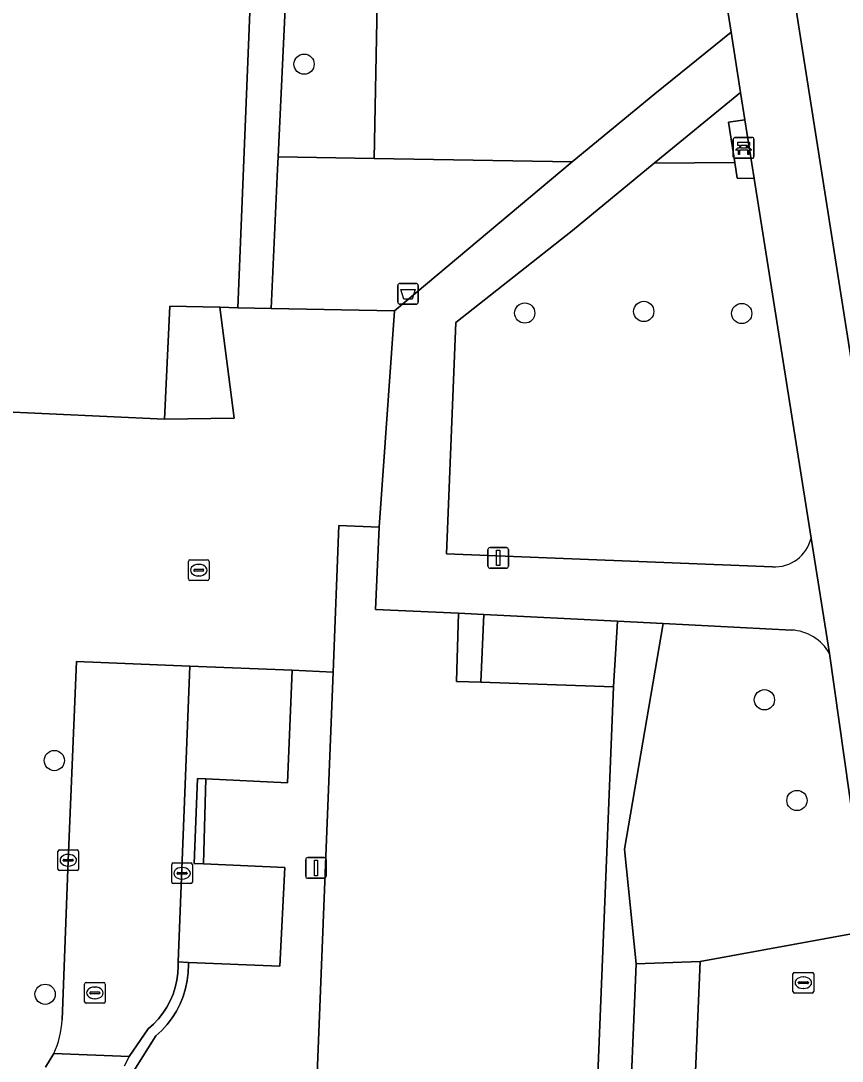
# Model space of a CAD drawing. Extents: x 160077 to 160948, y 386481 to 387498.
# Drawn here: x 160856.1 to 160895.8, y 386690.5 to 386740.8 of the extents above; entities that cross this region are included whole.
import ezdxf

# ---------------------------------------------------------------- set-up
doc = ezdxf.new("R2010")
doc.units = 0
for name, color, linetype in [('IMGEO_Afvalbak', 7, 'Continuous'), ('IMGEO_Bank', 7, 'Continuous'), ('IMGEO_Boom', 7, 'Continuous'), ('IMGEO_Brandkraan', 7, 'Continuous'), ('IMGEO_Fietspad_gesloten', 7, 'Continuous'), ('IMGEO_Groenvoorziening', 7, 'Continuous'), ('IMGEO_Kolk', 7, 'Continuous'), ('IMGEO_Lichtmast', 7, 'Continuous'), ('IMGEO_Pand', 7, 'Continuous'), ('IMGEO_Parkeervlak_open', 7, 'Continuous'), ('IMGEO_Rijbaan_lokaal_open', 7, 'Continuous'), ('IMGEO_Rioolput', 7, 'Continuous'), ('IMGEO_Voetpad_open', 7, 'Continuous')]:
    doc.layers.add(name, color=color, linetype=linetype)

msp = doc.modelspace()

# ---------------------------------------------------------------- linework, layer by layer
at = {"layer": 'IMGEO_Afvalbak'}
for p, q in [((160874.449, 386728.133), (160875.239, 386728.133)), ((160875.239, 386728.133), (160874.449, 386728.133)), ((160874.349, 386727.233), (160874.349, 386728.033)), ((160874.349, 386728.033), (160874.349, 386727.233)), ((160875.339, 386728.033), (160875.339, 386727.233)), ((160875.339, 386727.233), (160875.339, 386728.033)), ((160875.239, 386727.133), (160874.449, 386727.133)), ((160874.449, 386727.133), (160875.239, 386727.133))]:
    msp.add_line(p, q, dxfattribs=at)
msp.add_lwpolyline([(160874.492, 386727.847), (160875.196, 386727.847), (160875.047, 386727.377), (160874.641, 386727.377), (160874.492, 386727.847)], dxfattribs=at)
for centre, start, end in [((160874.449, 386728.033), 90, 180), ((160874.449, 386728.033), 90, 180), ((160875.239, 386728.033), 0, 90), ((160875.239, 386728.033), 360, 90), ((160874.449, 386727.233), 180, 270), ((160874.449, 386727.233), 180, 270), ((160875.239, 386727.233), 270, 0), ((160875.239, 386727.233), 270, 0)]:
    msp.add_arc(centre, 0.1, start, end, dxfattribs=at)
at = {"layer": 'IMGEO_Bank'}
for p, q in [((160890.64, 386735.188), (160891.481, 386735.188)), ((160891.481, 386735.188), (160890.64, 386735.188)), ((160890.565, 386734.263), (160890.565, 386735.104)), ((160890.565, 386735.104), (160890.565, 386734.263)), ((160890.874, 386734.694), (160890.874, 386734.8)), ((160890.918, 386734.8), (160890.918, 386734.694)), ((160891.206, 386734.806), (160890.924, 386734.806)), ((160890.924, 386734.688), (160891.206, 386734.688)), ((160891.212, 386734.694), (160891.212, 386734.8)), ((160891.256, 386734.8), (160891.256, 386734.694)), ((160891.565, 386735.113), (160891.565, 386734.272)), ((160891.565, 386734.272), (160891.565, 386735.113)), ((160891.49, 386734.188), (160890.649, 386734.188)), ((160890.649, 386734.188), (160891.49, 386734.188)), ((160891.262, 386734.586), (160890.869, 386734.586))]:
    msp.add_line(p, q, dxfattribs=at)
for points in [[(160890.812, 386734.586), (160890.67, 386734.586), (160890.782, 386734.688), (160890.868, 386734.688)], [(160890.868, 386734.806), (160890.782, 386734.806), (160890.782, 386734.967), (160891.345, 386734.967), (160891.345, 386734.806), (160891.262, 386734.806)], [(160891.262, 386734.688), (160891.345, 386734.688), (160891.457, 386734.586), (160891.318, 386734.586)], [(160890.862, 386734.579), (160890.862, 386734.372), (160890.819, 386734.372), (160890.819, 386734.579)], [(160891.312, 386734.579), (160891.312, 386734.372), (160891.268, 386734.372), (160891.268, 386734.579)]]:
    msp.add_lwpolyline(points, dxfattribs=at)
for centre, radius, start, end in [((160890.643, 386735.11), 0.0779, 92.4484, 184.2845), ((160890.643, 386735.11), 0.0779, 92.4484, 184.2845), ((160891.487, 386735.11), 0.0779, 2.4484, 94.2845), ((160891.487, 386735.11), 0.0779, 2.4484, 94.2845), ((160890.867, 386734.799), 0.00671, 2.8957, 87.1043), ((160890.867, 386734.695), 0.00671, 272.8957, 357.1043), ((160890.924, 386734.799), 0.00671, 92.8957, 177.1043), ((160890.924, 386734.695), 0.00671, 182.8957, 267.1043), ((160891.206, 386734.799), 0.00671, 2.8957, 87.1043), ((160891.206, 386734.695), 0.00671, 272.8957, 357.1043), ((160891.263, 386734.799), 0.00671, 92.8957, 177.1043), ((160891.263, 386734.695), 0.00671, 182.8957, 267.1043), ((160890.643, 386734.266), 0.0779, 182.4484, 274.2845), ((160890.643, 386734.266), 0.0779, 182.4484, 274.2845), ((160890.812, 386734.579), 0.00671, 2.8957, 87.1043), ((160890.869, 386734.579), 0.00671, 92.8957, 177.1043), ((160891.261, 386734.579), 0.00671, 2.8957, 87.1043), ((160891.318, 386734.579), 0.00671, 92.8957, 177.1043), ((160891.487, 386734.266), 0.0779, 272.4484, 4.2845), ((160891.487, 386734.266), 0.0779, 272.4484, 4.2845)]:
    msp.add_arc(centre, radius, start, end, dxfattribs=at)
at = {"layer": 'IMGEO_Boom'}
for centre in [(160869.822, 386738.734), (160880.487, 386726.705), (160886.238, 386726.782), (160890.973, 386726.683), (160892.069, 386708.01), (160857.752, 386705.071), (160893.644, 386703.142), (160857.306, 386693.774)]:
    msp.add_circle(centre, 0.489, dxfattribs=at)
at = {"layer": 'IMGEO_Brandkraan'}
for p, q in [((160864.23, 386713.849), (160864.23, 386714.701)), ((160864.305, 386714.775), (160865.157, 386714.775)), ((160864.718, 386714.555), (160864.743, 386714.555)), ((160865.231, 386714.701), (160865.231, 386713.849)), ((160864.489, 386714.269), (160864.489, 386714.281)), ((160864.927, 386714.232), (160864.529, 386714.232)), ((160864.532, 386714.318), (160864.93, 386714.318)), ((160864.973, 386714.281), (160864.973, 386714.269)), ((160865.157, 386713.775), (160864.305, 386713.775)), ((160864.741, 386713.995), (160864.716, 386713.995))]:
    msp.add_line(p, q, dxfattribs=at)
for points in [[(160864.23, 386713.849), (160864.23, 386714.701)], [(160864.305, 386714.775), (160865.157, 386714.775)], [(160865.231, 386714.701), (160865.231, 386713.849)], [(160865.157, 386713.775), (160864.305, 386713.775)]]:
    msp.add_lwpolyline(points, dxfattribs=at)
for centre, radius, start, end in [((160864.307, 386714.699), 0.0765, 91.552, 178.448), ((160864.307, 386714.699), 0.0765, 91.552, 178.448), ((160865.155, 386714.699), 0.0765, 1.552, 88.448), ((160865.155, 386714.699), 0.0765, 1.552, 88.448), ((160864.529, 386714.278), 0.0403, 85.8775, 175.7526), ((160864.526, 386714.268), 0.0366, 178.938, 274.7102), ((160864.93, 386714.275), 0.043, 264.8664, 352.4533), ((160864.934, 386714.28), 0.0386, 1.7309, 96.639), ((160864.307, 386713.851), 0.0765, 181.552, 268.448), ((160864.307, 386713.851), 0.0765, 181.552, 268.448), ((160865.155, 386713.851), 0.0765, 271.552, 358.448), ((160865.155, 386713.851), 0.0765, 271.552, 358.448)]:
    msp.add_arc(centre, radius, start, end, dxfattribs=at)
for centre, major_axis, ratio, start_param, end_param in [((160864.717, 386714.275), (-0.387, 0.002), 0.722429, 4.712389, 7.853982), ((160864.742, 386714.275), (-0.39, 0.002), 0.717154, 1.570796, 4.712389)]:
    msp.add_ellipse(centre, major_axis=major_axis, ratio=ratio, start_param=start_param, end_param=end_param, dxfattribs=at)
at = {"layer": 'IMGEO_Fietspad_gesloten'}
msp.add_lwpolyline([(160877.584, 386864.482), (160877.321, 386866.217), (160874.337, 386865.738), (160875.587, 386857.71), (160893.595, 386741.462), (160905.557, 386665.372)], dxfattribs=at)
at = {"layer": 'IMGEO_Groenvoorziening'}
for points in [[(160874.521, 386801.077), (160871.68, 386800.73), (160869.309, 386750), (160868.573, 386734.251), (160873.202, 386734.169), (160873.514, 386750)], [(160890.341, 386735.925), (160891.128, 386736.046), (160890.92, 386737.359), (160886.745, 386733.956), (160890.64, 386733.99)], [(160882.773, 386734.019), (160873.202, 386734.169), (160868.573, 386734.251), (160868.545, 386733.652), (160868.231, 386726.932), (160874.199, 386726.812)], [(160887.176, 386711.697), (160884.968, 386711.809), (160884.769, 386708.635), (160884.318, 386697.454), (160881.062, 386616.768), (160881.489, 386616.751), (160881.35, 386610.229), (160880.995, 386610.242), (160880.988, 386610.042), (160880.816, 386610.048), (160880.758, 386608.4), (160883.558, 386608.26), (160882.519, 386615.559), (160885.867, 386695.239), (160885.313, 386700.781)], [(160888.959, 386695.352), (160885.867, 386695.239), (160882.519, 386615.559), (160883.558, 386608.26), (160885.049, 386608.186), (160885.28, 386608.177)]]:
    msp.add_lwpolyline(points, close=True, dxfattribs=at)
for points in [[(160867.558, 386750), (160866.628, 386726.964), (160868.231, 386726.932), (160868.545, 386733.652), (160868.573, 386734.251), (160869.309, 386750)], [(160873.514, 386750), (160873.202, 386734.169), (160882.773, 386734.019), (160886.766, 386737.297), (160890.457, 386740.284), (160889.589, 386745.789)], [(160891.576, 386733.209), (160890.759, 386733.22), (160890.64, 386733.99), (160886.745, 386733.956), (160882.801, 386730.697), (160877.163, 386726.241), (160876.7, 386715.068), (160892.465, 386714.44)], [(160894.325, 386715.828), (160891.576, 386733.209)], [(160893.377, 386711.381), (160887.176, 386711.697), (160885.313, 386700.781), (160885.867, 386695.239), (160888.959, 386695.352), (160896.449, 386696.733), (160897.116, 386696.815), (160895.208, 386710.246)], [(160896.449, 386696.733), (160888.959, 386695.352), (160885.28, 386608.177), (160891.657, 386607.918), (160891.698, 386608.749), (160896.742, 386608.572), (160901.347, 386608.411), (160901.328, 386607.526), (160908.775, 386607.224), (160901.675, 386654.025)]]:
    msp.add_lwpolyline(points, dxfattribs=at)
for centre, radius, start, end in [((160892.569, 386716.241), 1.804, 266.7074, 346.7559), ((160893.28, 386709.18), 2.203, 28.9379, 87.4742)]:
    msp.add_arc(centre, radius, start, end, dxfattribs=at)
at = {"layer": 'IMGEO_Kolk'}
for p, q in [((160857.926, 386699.827), (160857.926, 386700.679)), ((160858.001, 386700.753), (160858.853, 386700.753)), ((160858.414, 386700.533), (160858.439, 386700.533)), ((160858.927, 386700.679), (160858.927, 386699.827)), ((160858.185, 386700.247), (160858.185, 386700.259)), ((160858.623, 386700.21), (160858.225, 386700.21)), ((160858.228, 386700.296), (160858.626, 386700.296)), ((160858.437, 386699.973), (160858.412, 386699.973)), ((160858.669, 386700.259), (160858.669, 386700.247)), ((160863.423, 386699.196), (160863.423, 386700.048)), ((160863.498, 386700.122), (160864.35, 386700.122)), ((160864.424, 386700.048), (160864.424, 386699.196)), ((160858.853, 386699.753), (160858.001, 386699.753)), ((160863.682, 386699.616), (160863.682, 386699.628)), ((160864.12, 386699.579), (160863.722, 386699.579)), ((160863.725, 386699.665), (160864.123, 386699.665)), ((160863.911, 386699.902), (160863.936, 386699.902)), ((160864.166, 386699.628), (160864.166, 386699.616)), ((160864.35, 386699.122), (160863.498, 386699.122)), ((160863.934, 386699.342), (160863.909, 386699.342))]:
    msp.add_line(p, q, dxfattribs=at)
for points in [[(160857.926, 386699.827), (160857.926, 386700.679)], [(160858.001, 386700.753), (160858.853, 386700.753)], [(160858.927, 386700.679), (160858.927, 386699.827)], [(160863.423, 386699.196), (160863.423, 386700.048)], [(160863.498, 386700.122), (160864.35, 386700.122)], [(160864.424, 386700.048), (160864.424, 386699.196)], [(160858.853, 386699.753), (160858.001, 386699.753)], [(160864.35, 386699.122), (160863.498, 386699.122)]]:
    msp.add_lwpolyline(points, dxfattribs=at)
for centre, radius, start, end in [((160858.003, 386700.677), 0.0765, 91.552, 178.448), ((160858.003, 386700.677), 0.0765, 91.552, 178.448), ((160858.851, 386700.677), 0.0765, 1.552, 88.448), ((160858.851, 386700.677), 0.0765, 1.552, 88.448), ((160858.225, 386700.256), 0.0403, 85.8775, 175.7526), ((160858.222, 386700.246), 0.0366, 178.938, 274.7102), ((160858.626, 386700.253), 0.043, 264.8664, 352.4533), ((160858.63, 386700.258), 0.0386, 1.7309, 96.639), ((160863.5, 386700.046), 0.0765, 91.552, 178.448), ((160863.5, 386700.046), 0.0765, 91.552, 178.448), ((160864.348, 386700.046), 0.0765, 1.552, 88.448), ((160864.348, 386700.046), 0.0765, 1.552, 88.448), ((160858.003, 386699.829), 0.0765, 181.552, 268.448), ((160858.003, 386699.829), 0.0765, 181.552, 268.448), ((160858.851, 386699.829), 0.0765, 271.552, 358.448), ((160858.851, 386699.829), 0.0765, 271.552, 358.448), ((160863.722, 386699.625), 0.0403, 85.8775, 175.7526), ((160863.719, 386699.615), 0.0366, 178.938, 274.7102), ((160864.123, 386699.622), 0.043, 264.8664, 352.4533), ((160864.127, 386699.627), 0.0386, 1.7309, 96.639), ((160863.5, 386699.198), 0.0765, 181.552, 268.448), ((160863.5, 386699.198), 0.0765, 181.552, 268.448), ((160864.348, 386699.198), 0.0765, 271.552, 358.448), ((160864.348, 386699.198), 0.0765, 271.552, 358.448)]:
    msp.add_arc(centre, radius, start, end, dxfattribs=at)
for centre, major_axis, ratio, start_param, end_param in [((160858.413, 386700.253), (-0.387, 0.002), 0.722429, 4.712389, 7.853982), ((160858.438, 386700.253), (-0.39, 0.002), 0.717154, 1.570796, 4.712389), ((160863.91, 386699.622), (-0.387, 0.002), 0.722429, 4.712389, 7.853982), ((160863.935, 386699.622), (-0.39, 0.002), 0.717154, 1.570796, 4.712389)]:
    msp.add_ellipse(centre, major_axis=major_axis, ratio=ratio, start_param=start_param, end_param=end_param, dxfattribs=at)
at = {"layer": 'IMGEO_Lichtmast'}
for p, q in [((160878.708, 386714.47), (160878.708, 386715.27)), ((160878.708, 386715.27), (160878.708, 386714.47)), ((160878.808, 386715.37), (160879.598, 386715.37)), ((160879.598, 386715.37), (160878.808, 386715.37)), ((160879.698, 386715.27), (160879.698, 386714.47)), ((160879.698, 386714.47), (160879.698, 386715.27)), ((160879.598, 386714.37), (160878.808, 386714.37)), ((160878.808, 386714.37), (160879.598, 386714.37)), ((160869.899, 386699.48), (160869.899, 386700.28)), ((160869.899, 386700.28), (160869.899, 386699.48)), ((160869.999, 386700.38), (160870.789, 386700.38)), ((160870.789, 386700.38), (160869.999, 386700.38)), ((160870.889, 386700.28), (160870.889, 386699.48)), ((160870.889, 386699.48), (160870.889, 386700.28)), ((160870.789, 386699.38), (160869.999, 386699.38)), ((160869.999, 386699.38), (160870.789, 386699.38))]:
    msp.add_line(p, q, dxfattribs=at)
for points in [[(160879.128, 386715.245), (160879.278, 386715.245), (160879.278, 386714.495), (160879.128, 386714.495), (160879.128, 386715.245)], [(160870.319, 386700.255), (160870.469, 386700.255), (160870.469, 386699.505), (160870.319, 386699.505), (160870.319, 386700.255)]]:
    msp.add_lwpolyline(points, dxfattribs=at)
for centre, start, end in [((160878.808, 386715.27), 90, 180), ((160878.808, 386715.27), 90, 180), ((160879.598, 386715.27), 0, 90), ((160879.598, 386715.27), 360, 90), ((160878.808, 386714.47), 180, 270), ((160878.808, 386714.47), 180, 270), ((160879.598, 386714.47), 270, 0), ((160879.598, 386714.47), 270, 0), ((160869.999, 386700.28), 90, 180), ((160869.999, 386700.28), 90, 180), ((160870.789, 386700.28), 0, 90), ((160870.789, 386700.28), 360, 90), ((160869.999, 386699.48), 180, 270), ((160869.999, 386699.48), 180, 270), ((160870.789, 386699.48), 270, 0), ((160870.789, 386699.48), 270, 0)]:
    msp.add_arc(centre, 0.1, start, end, dxfattribs=at)
at = {"layer": 'IMGEO_Pand'}
msp.add_lwpolyline([(160870.355, 386819.324), (160863.861, 386819.593), (160862.637, 386819.644), (160862.79, 386822.962), (160858.757, 386823.153), (160858.761, 386823.291), (160858.889, 386827.388), (160856.992, 386827.473), (160855.58, 386792.545), (160853.896, 386792.569), (160853.513, 386792.574), (160853.428, 386790.191), (160853.733, 386790.177), (160855.447, 386790.101), (160853.818, 386750), (160852.907, 386727.563), (160854.941, 386727.457), (160854.694, 386721.954), (160863.07, 386721.582), (160863.34, 386727.03), (160865.755, 386726.982), (160866.628, 386726.964), (160867.558, 386750)], close=True, dxfattribs=at)
msp.add_lwpolyline([(160881.062, 386616.768), (160884.318, 386697.454), (160884.769, 386708.635), (160878.359, 386708.857), (160877.183, 386708.898), (160877.287, 386712.191), (160873.267, 386712.367), (160873.448, 386716.359), (160871.509, 386716.442), (160871.226, 386709.345), (160870.128, 386681.819)], dxfattribs=at)
at = {"layer": 'IMGEO_Parkeervlak_open'}
msp.add_lwpolyline([(160864.297, 386709.627), (160863.729, 386695.338), (160864.231, 386695.317), (160868.65, 386695.137), (160868.894, 386699.906), (160864.959, 386700.079), (160864.505, 386700.099), (160864.677, 386704.208), (160865.071, 386704.189), (160869.015, 386704.001), (160869.247, 386709.441)], close=True, dxfattribs=at)
at = {"layer": 'IMGEO_Rijbaan_lokaal_open'}
for points in [[(160857.721, 386690.909), (160861.375, 386690.763), (160862.284, 386692.104), (160862.545, 386692.334), (160862.784, 386692.586), (160863, 386692.859), (160863.191, 386693.15), (160863.354, 386693.457), (160863.49, 386693.777), (160863.597, 386694.108), (160863.673, 386694.448), (160863.719, 386694.792), (160863.734, 386695.14), (160863.729, 386695.338), (160864.297, 386709.627), (160858.825, 386709.863), (160858.427, 386700.234), (160858.127, 386692.533)], [(160861.146, 386690.315), (160861.375, 386690.763), (160857.721, 386690.909), (160857.319, 386690.245)]]:
    msp.add_lwpolyline(points, dxfattribs=at)
msp.add_arc((160854.041, 386692.692), 4.089, 334.1515, 357.776, dxfattribs=at)
at = {"layer": 'IMGEO_Rioolput'}
for p, q in [((160893.45, 386693.907), (160893.45, 386694.759)), ((160893.525, 386694.833), (160894.377, 386694.833)), ((160893.938, 386694.613), (160893.963, 386694.613)), ((160894.451, 386694.759), (160894.451, 386693.907)), ((160859.212, 386693.415), (160859.212, 386694.267)), ((160859.287, 386694.341), (160860.139, 386694.341)), ((160859.514, 386693.884), (160859.912, 386693.884)), ((160859.7, 386694.121), (160859.725, 386694.121)), ((160860.213, 386694.267), (160860.213, 386693.415)), ((160893.709, 386694.327), (160893.709, 386694.339)), ((160894.147, 386694.29), (160893.749, 386694.29)), ((160893.752, 386694.376), (160894.15, 386694.376)), ((160893.961, 386694.053), (160893.936, 386694.053)), ((160894.193, 386694.339), (160894.193, 386694.327)), ((160859.471, 386693.835), (160859.471, 386693.847)), ((160859.909, 386693.798), (160859.511, 386693.798)), ((160859.723, 386693.561), (160859.698, 386693.561)), ((160859.955, 386693.847), (160859.955, 386693.835)), ((160894.377, 386693.833), (160893.525, 386693.833)), ((160860.139, 386693.341), (160859.287, 386693.341))]:
    msp.add_line(p, q, dxfattribs=at)
for points in [[(160893.45, 386693.907), (160893.45, 386694.759)], [(160893.525, 386694.833), (160894.377, 386694.833)], [(160894.451, 386694.759), (160894.451, 386693.907)], [(160859.212, 386693.415), (160859.212, 386694.267)], [(160859.287, 386694.341), (160860.139, 386694.341)], [(160860.213, 386694.267), (160860.213, 386693.415)], [(160894.377, 386693.833), (160893.525, 386693.833)], [(160860.139, 386693.341), (160859.287, 386693.341)]]:
    msp.add_lwpolyline(points, dxfattribs=at)
for centre, radius, start, end in [((160893.527, 386694.757), 0.0765, 91.552, 178.448), ((160893.527, 386694.757), 0.0765, 91.552, 178.448), ((160894.375, 386694.757), 0.0765, 1.552, 88.448), ((160894.375, 386694.757), 0.0765, 1.552, 88.448), ((160859.289, 386694.265), 0.0765, 91.552, 178.448), ((160859.289, 386694.265), 0.0765, 91.552, 178.448), ((160859.511, 386693.844), 0.0403, 85.8775, 175.7526), ((160859.916, 386693.846), 0.0386, 1.7309, 96.639), ((160860.137, 386694.265), 0.0765, 1.552, 88.448), ((160860.137, 386694.265), 0.0765, 1.552, 88.448), ((160893.527, 386693.909), 0.0765, 181.552, 268.448), ((160893.527, 386693.909), 0.0765, 181.552, 268.448), ((160893.749, 386694.336), 0.0403, 85.8775, 175.7526), ((160893.746, 386694.326), 0.0366, 178.938, 274.7102), ((160894.15, 386694.333), 0.043, 264.8664, 352.4533), ((160894.154, 386694.338), 0.0386, 1.7309, 96.639), ((160894.375, 386693.909), 0.0765, 271.552, 358.448), ((160894.375, 386693.909), 0.0765, 271.552, 358.448), ((160859.289, 386693.417), 0.0765, 181.552, 268.448), ((160859.289, 386693.417), 0.0765, 181.552, 268.448), ((160859.508, 386693.834), 0.0366, 178.938, 274.7102), ((160859.912, 386693.841), 0.043, 264.8664, 352.4533), ((160860.137, 386693.417), 0.0765, 271.552, 358.448), ((160860.137, 386693.417), 0.0765, 271.552, 358.448)]:
    msp.add_arc(centre, radius, start, end, dxfattribs=at)
for centre, major_axis, ratio, start_param, end_param in [((160893.937, 386694.333), (-0.387, 0.002), 0.722429, 4.712389, 7.853982), ((160893.962, 386694.333), (-0.39, 0.002), 0.717154, 1.570796, 4.712389), ((160859.699, 386693.841), (-0.387, 0.002), 0.722429, 4.712389, 7.853982), ((160859.724, 386693.841), (-0.39, 0.002), 0.717154, 1.570796, 4.712389)]:
    msp.add_ellipse(centre, major_axis=major_axis, ratio=ratio, start_param=start_param, end_param=end_param, dxfattribs=at)
at = {"layer": 'IMGEO_Voetpad_open'}
for points in [[(160905.557, 386665.372), (160893.595, 386741.462), (160875.587, 386857.71)], [(160889.589, 386745.789), (160890.457, 386740.284), (160890.92, 386737.359), (160891.128, 386736.046), (160891.576, 386733.209), (160894.325, 386715.828), (160895.208, 386710.246), (160897.116, 386696.815), (160898.239, 386689.852), (160899.395, 386682.694), (160900.422, 386676.33), (160902.35, 386664.385)], [(160882.801, 386730.697), (160886.745, 386733.956), (160890.92, 386737.359), (160890.457, 386740.284), (160886.766, 386737.297), (160882.773, 386734.019), (160874.199, 386726.812), (160873.448, 386716.359), (160873.267, 386712.367), (160877.287, 386712.191), (160878.502, 386712.138), (160884.968, 386711.809), (160887.176, 386711.697), (160893.377, 386711.381)], [(160892.465, 386714.44), (160876.7, 386715.068), (160877.163, 386726.241), (160882.801, 386730.697)], [(160871.509, 386716.442), (160873.448, 386716.359), (160874.199, 386726.812), (160868.231, 386726.932), (160866.628, 386726.964), (160865.755, 386726.982), (160866.451, 386721.621), (160863.07, 386721.582), (160854.694, 386721.954), (160850.906, 386721.073), (160849.901, 386694.396), (160847.701, 386687.968)], [(160858.127, 386692.533), (160858.427, 386700.234), (160858.825, 386709.863), (160864.297, 386709.627), (160869.247, 386709.441), (160871.226, 386709.345), (160871.509, 386716.442)], [(160895.208, 386710.246), (160894.325, 386715.828)], [(160870.128, 386681.819), (160871.226, 386709.345), (160869.247, 386709.441), (160869.015, 386704.001), (160865.071, 386704.189), (160864.959, 386700.079), (160868.894, 386699.906), (160868.65, 386695.137), (160864.231, 386695.317), (160864.234, 386695.217), (160864.224, 386694.824), (160864.179, 386694.434), (160864.099, 386694.05), (160863.985, 386693.674), (160863.838, 386693.309), (160863.658, 386692.96), (160863.449, 386692.628), (160863.21, 386692.315), (160862.945, 386692.026), (160862.655, 386691.761), (160861.594, 386690.07)], [(160861.594, 386690.07), (160862.655, 386691.761), (160862.945, 386692.026), (160863.21, 386692.315), (160863.449, 386692.628), (160863.658, 386692.96), (160863.838, 386693.309), (160863.985, 386693.674), (160864.099, 386694.05), (160864.179, 386694.434), (160864.224, 386694.824), (160864.234, 386695.217), (160864.231, 386695.317), (160863.729, 386695.338), (160863.734, 386695.14), (160863.719, 386694.792), (160863.673, 386694.448), (160863.597, 386694.108), (160863.49, 386693.777), (160863.354, 386693.457), (160863.191, 386693.15), (160863, 386692.859), (160862.784, 386692.586), (160862.545, 386692.334), (160862.284, 386692.104), (160861.375, 386690.763), (160861.146, 386690.315)], [(160857.319, 386690.245), (160857.721, 386690.909)]]:
    msp.add_lwpolyline(points, dxfattribs=at)
for points in [[(160891.128, 386736.046), (160890.341, 386735.925), (160890.64, 386733.99), (160890.759, 386733.22), (160891.576, 386733.209)], [(160866.451, 386721.621), (160865.755, 386726.982), (160863.34, 386727.03), (160863.07, 386721.582)], [(160877.287, 386712.191), (160877.183, 386708.898), (160878.359, 386708.857), (160878.502, 386712.138)], [(160878.502, 386712.138), (160878.359, 386708.857), (160884.769, 386708.635), (160884.968, 386711.809)], [(160865.071, 386704.189), (160864.677, 386704.208), (160864.505, 386700.099), (160864.959, 386700.079)]]:
    msp.add_lwpolyline(points, close=True, dxfattribs=at)
for centre, radius, start, end in [((160892.569, 386716.241), 1.804, 266.7074, 346.7559), ((160893.28, 386709.18), 2.203, 28.9379, 87.4742), ((160854.041, 386692.692), 4.089, 334.1515, 357.776)]:
    msp.add_arc(centre, radius, start, end, dxfattribs=at)

doc.saveas('drawing.dxf')
